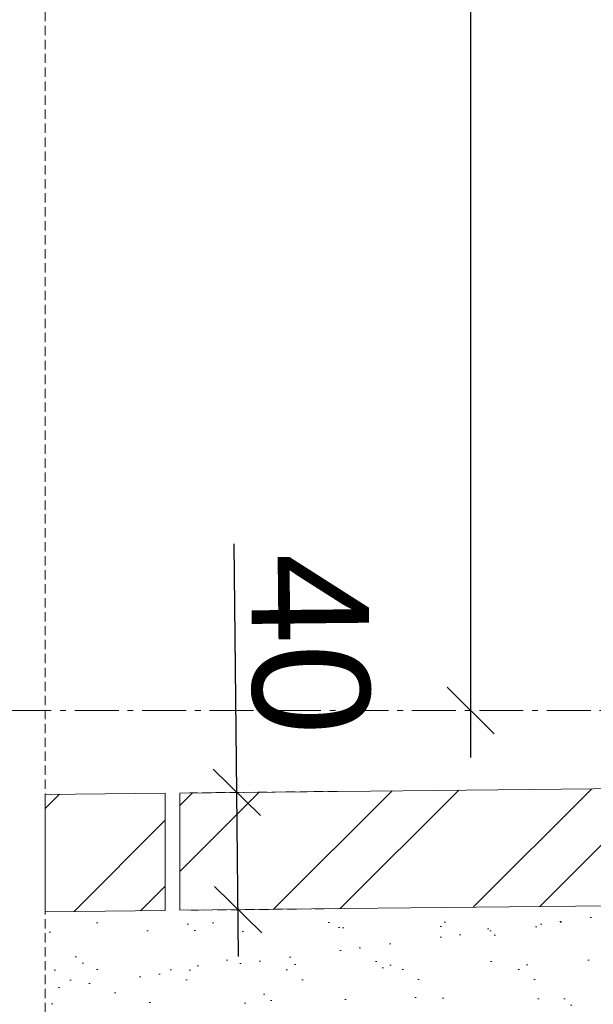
# Model space of a CAD drawing. Header units: millimetres. Extents: x 3652085 to 3778338, y -303702 to -273644.
# Tile 453 of 588: x 3731873 to 3732068, y -279923 to -279587. Entities that reach past the tile are written whole.
import ezdxf

# ---------------------------------------------------------------- set-up
doc = ezdxf.new("R2010")
doc.units = ezdxf.units.MM
doc.header["$PDMODE"] = 34
doc.linetypes.add('HIDDEN2', pattern=[4.7625, 3.175, -1.5875])
doc.linetypes.add('NEO-A  -  GRIDLINE', pattern=[38, 15, -3, 2, -3, 15])
for name, color, linetype, lineweight in [('DIM-03    (HAUSART)', 111, 'Continuous', 5), ('ENLARGED-01   (HAUSART)', 40, 'HIDDEN2', 5), ('FINISH-FLOOR   (HAUSART)', 140, 'Continuous', 5), ('GRID   (HAUSART)', 47, 'NEO-A  -  GRIDLINE', 5), ('SYMBOL-DETAIL    (HAUSART)', 2, 'Continuous', 5)]:
    doc.layers.add(name, color=color, linetype=linetype, lineweight=lineweight)
doc.styles.add('1-20 Eng HA', font='arial.ttf', dxfattribs={"height": 40})
doc.dimstyles.new('1-20 Eng HA', dxfattribs={"dimtxt": 40, "dimasz": 16, "dimexe": 16, "dimexo": 5, "dimgap": 5, "dimtad": 1, "dimdec": 0, "dimlfac": -1, "dimzin": 0, "dimdsep": 46, "dimtxsty": '1-20 Eng HA', "dimblk": 'OBLIQUE', "dimcen": 0.09, "dimdle": 16, "dimclrd": 256, "dimclre": 256, "dimclrt": 256, "dimadec": 0, "dimazin": 0, "dimtfac": 1, "dimtdec": 0, "dimtofl": 0, "dimtmove": 0, "dimatfit": 3, "dimldrblk": 'OBLIQUE', "dimfxl": 1, "dimtolj": 1, "dimtzin": 0, "dimlwe": 0, "dimarcsym": 0})
pattern_1 = [(45, (98243.804, 954.59), (-33.67596045, 33.67596045), []), (45, (98266.255, 954.59), (-33.67596045, 33.67596045), [])]

# ---------------------------------------------------------------- blocks, each defined once
blk = doc.blocks.new('_Oblique')
at = {"color": 0, "linetype": 'ByBlock', "lineweight": -2}
blk.add_line((-0.5, -0.5), (0.5, 0.5), dxfattribs=at)
blk = doc.blocks.new('*D603')
at = {"layer": 'Defpoints', "color": 0, "lineweight": 0, "transparency": 16777216}
for p in [(3732026.51, -277523.07), (3732035.2, -277523.07, -7818.77), (3732026.51, -279823.07, 0)]:
    blk.add_point(p, dxfattribs=at)
at = {"layer": 'DIM-03    (HAUSART)', "lineweight": -2, "transparency": 16777216}
blk.add_line((3732026.51, -279839.07), (3732026.51, -277507.07), dxfattribs=at)
at = {"layer": 'DIM-03    (HAUSART)', "linetype": 'HIDDEN2', "lineweight": 0, "transparency": 16777216}
for p, q in [((3732030.2, -277523.07), (3732010.51, -277523.07)), ((3732031.51, -279823.07), (3732042.51, -279823.07))]:
    blk.add_line(p, q, dxfattribs=at)
at = {"layer": 'DIM-03    (HAUSART)', "lineweight": -2, "transparency": 16777216, "xscale": 16, "yscale": 16, "zscale": 16}
for p, rotation in [((3732026.51, -277523.07), 90), ((3732026.51, -279823.07), 270)]:
    blk.add_blockref('_Oblique', p, dxfattribs=dict(at, rotation=rotation))
at = {"layer": 'DIM-03    (HAUSART)', "lineweight": 0, "transparency": 16777216, "insert": (3732001.07, -278673.07), "char_height": 40, "attachment_point": 5, "rotation": 90, "style": '1-20 Eng HA'}
blk.add_mtext('\\A1;2300', dxfattribs=at)
blk = doc.blocks.new('*D616')
at = {"layer": 'Defpoints', "color": 0, "lineweight": 0, "transparency": 16777216}
for p in [(3731946.76, -279851.03), (3731985.92, -279850.62, -374393.65), (3731986.34, -279890.63, -374393.65)]:
    blk.add_point(p, dxfattribs=at)
at = {"layer": 'DIM-03    (HAUSART)', "lineweight": -2, "transparency": 16777216}
for p, q in [((3731946.76, -279851.03), (3731945.87, -279766.26)), ((3731947.34, -279907.04), (3731946.76, -279851.03))]:
    blk.add_line(p, q, dxfattribs=at)
at = {"layer": 'DIM-03    (HAUSART)', "linetype": 'HIDDEN2', "lineweight": 0, "transparency": 16777216}
for p, q in [((3731980.92, -279850.67), (3731930.76, -279851.2)), ((3731981.34, -279890.68), (3731931.17, -279891.21))]:
    blk.add_line(p, q, dxfattribs=at)
at = {"layer": 'DIM-03    (HAUSART)', "lineweight": -2, "transparency": 16777216, "xscale": 16, "yscale": 16, "zscale": 16}
for p, rotation in [((3731946.76, -279851.03), 90.60000000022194), ((3731947.17, -279891.04), 270.6000000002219)]:
    blk.add_blockref('_Oblique', p, dxfattribs=dict(at, rotation=rotation))
at = {"layer": 'DIM-03    (HAUSART)', "lineweight": 0, "transparency": 16777216, "insert": (3731971.65, -279800.38), "char_height": 40, "attachment_point": 5, "rotation": 270.6, "style": '1-20 Eng HA'}
blk.add_mtext('\\A1;40', dxfattribs=at)

msp = doc.modelspace()

# ---------------------------------------------------------------- hatches: boundary and pattern name
at = {"layer": 'FINISH-FLOOR   (HAUSART)'}
h = msp.add_hatch(dxfattribs=at)
h.set_pattern_fill('ANSI32', color=31, scale=5, style=0)
h.set_pattern_definition(pattern_1)
h.paths.add_polyline_path([(3732231.01, -279848.06), (3731927.33, -279851.24), (3731927.33, -279891.25), (3732231.01, -279888.08)])
h = msp.add_hatch(dxfattribs=at)
h.set_pattern_fill('AR-SAND', color=31, scale=0.5)
h.set_pattern_definition([(37.5, (98243.804, 954.588), (-0.80001565, 24.47066187), [0, -19.304, 0, -21.59, 0, -20.6375]), (7.5, (98243.804, 954.588), (22.47616416, 35.84125503), [0, -10.414, 0, -17.399, 0, -6.6675]), (327.5, (98228.183, 954.588), (39.54961851, 0.07185923), [0, -6.35, 0, -22.86, 0, -29.845]), (317.5, (98228.183, 954.588), (38.17782262, 11.14646616), [0, -3.175, 0, -14.986, 0, -17.145])])
h.paths.add_polyline_path([(3732236.01, -279918.24), (3732236.01, -279905.69), (3732236.01, -279902.38), (3732236.01, -279898.05), (3732236.01, -279861.84, -0.610882), (3732231.01, -279862.14), (3732231.01, -279888.08), (3731927.64, -279891.22), (3731927.33, -279851.24), (3731922.33, -279851.3), (3731922.64, -279891.27), (3731881.4, -279891.71), (3731881.4, -279948.64), (3732236.01, -279948.64)])
h = msp.add_hatch(dxfattribs=at)
h.set_pattern_fill('ANSI32', color=31, scale=5, style=0)
h.set_pattern_definition(pattern_1)
h.paths.add_polyline_path([(3731922.33, -279891.3), (3731922.33, -279851.3), (3731881.4, -279851.72), (3731881.4, -279891.73)])

# ---------------------------------------------------------------- linework, layer by layer
at = {"layer": 'ENLARGED-01   (HAUSART)', "linetype": 'HIDDEN2', "elevation": 7196.83}
msp.add_lwpolyline([(3732006.4, -279263.43), (3732632.41, -279263.43, -0.414214), (3732757.41, -279388.43), (3732757.41, -280207, -0.414214), (3732632.41, -280332), (3732006.4, -280332, -0.414214), (3731881.4, -280207), (3731881.4, -279388.43, -0.414214)], format="xyb", close=True, dxfattribs=at)
at = {"layer": 'FINISH-FLOOR   (HAUSART)', "color": 31, "elevation": -367196.83}
for points in [[(3732231.01, -279848.06), (3731927.33, -279851.24), (3731927.33, -279891.25), (3732231.01, -279888.08), (3732231.01, -279848.06)], [(3731922.33, -279891.31), (3731922.33, -279851.3), (3731881.4, -279851.72), (3731881.4, -279891.73), (3731922.33, -279891.31)]]:
    msp.add_lwpolyline(points, close=True, dxfattribs=at)
at = {"layer": 'GRID   (HAUSART)', "elevation": 0}
msp.add_lwpolyline([(3731730.46, -279823.07), (3732495.28, -279823.07)], dxfattribs=at)
at = {"layer": 'SYMBOL-DETAIL    (HAUSART)', "color": 171, "ltscale": 0.5, "elevation": 7196.83}
msp.add_lwpolyline([(3731881.4, -275336.19, 12, 12, 0), (3731881.4, -275455.87, 0, 0, 0), (3731881.4, -277876.88, 0, 0, 0), (3731969.76, -277903.69, 0, 0, 0), (3731793.03, -277927.27, 0, 0, 0), (3731881.4, -277950.62, 0, 0, 0), (3731881.4, -280533.05, 12, 12, 0), (3731881.4, -280652.73, 0, 0, 0)], format="xyseb", dxfattribs=at)

# ---------------------------------------------------------------- dimensions: what is measured, and where the dimension line sits
at = {"layer": 'DIM-03    (HAUSART)', "lineweight": 0}
dim = msp.add_linear_dim(base=(3732026.51, -277523.07, -7196.83), p1=(3732026.51, -279823.07, -7196.83), p2=(3732035.2, -277523.07, -15015.6), angle=90, dimstyle='1-20 Eng HA', override={"dimtmove": 1}, dxfattribs=at)
dim.commit()
dim.dimension.update_dxf_attribs({"geometry": '*D603', "text_midpoint": (3732001.07, -278673.07, -7196.83)})
dim = msp.add_aligned_dim(p1=(3731986.34, -279890.63, -741590.48), p2=(3731985.92, -279850.62, -741590.48), distance=39.17, dimstyle='1-20 Eng HA', dxfattribs=at)
dim.commit()
dim.dimension.update_dxf_attribs({"geometry": '*D616', "text_midpoint": (3731971.65, -279800.38, -367196.83)})

doc.saveas('drawing.dxf')
